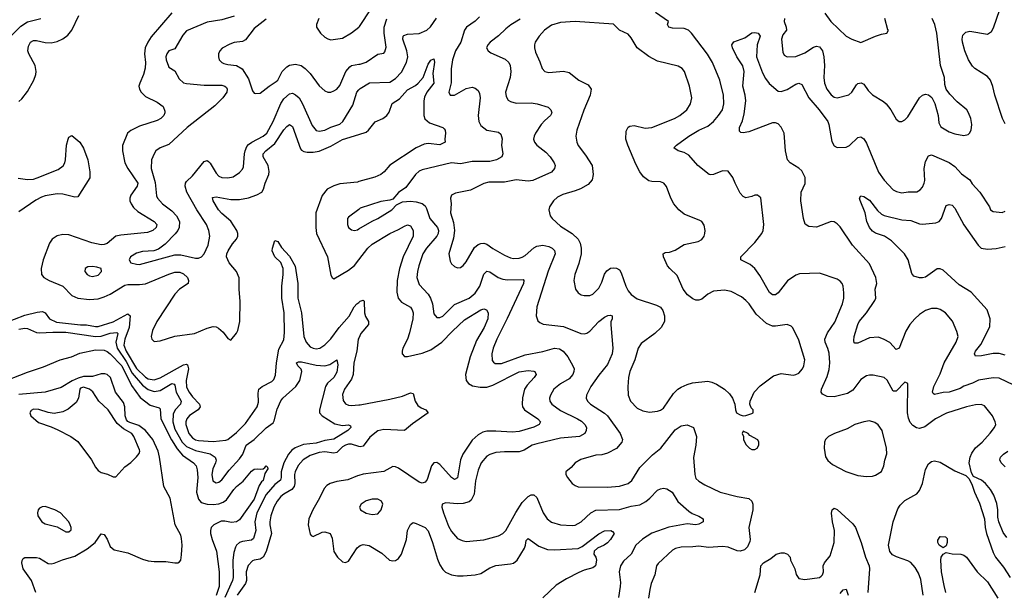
# Model space of a CAD drawing. Header units: inches. Extents: x 1682530 to 1839546, y 640742 to 791647.
# Tile 429 of 656: x 1707696 to 1714385, y 771210 to 775102. Entities that reach past the tile are written whole.
import ezdxf

# ---------------------------------------------------------------- set-up
doc = ezdxf.new("R2010")
doc.units = ezdxf.units.IN
doc.header["$MEASUREMENT"] = 0
doc.layers.add('B7707', color=7, linetype='Continuous')
doc.layers.add('B7717', color=7, linetype='Continuous')

msp = doc.modelspace()

# ---------------------------------------------------------------- linework, layer by layer
at = {"layer": 'B7707', "color": 5}
for points, elevation in [([(1708730, 775147.4), (1708590, 774986), (1708565.9, 774950), (1708548.9, 774910), (1708543.6, 774870), (1708550.1, 774810), (1708548.4, 774771.6), (1708538.2, 774730), (1708511.3, 774670), (1708506.5, 774650), (1708510.2, 774630), (1708520.8, 774610), (1708550, 774579.7), (1708630, 774541.6), (1708670, 774512.8), (1708681.3, 774481.3), (1708682.3, 774470), (1708675.5, 774450), (1708654.7, 774430), (1708630, 774417.5), (1708510, 774379.4), (1708450, 774349.7), (1708427.7, 774330), (1708394, 774246), (1708393.4, 774210), (1708411, 774130), (1708431.8, 774090), (1708498.9, 773990), (1708495, 773970), (1708450.1, 773910), (1708444, 773890), (1708445.4, 773870), (1708453.4, 773850), (1708470, 773826.4), (1708499.1, 773799.1), (1708610.3, 773730), (1708628.1, 773710), (1708623.5, 773690), (1708600.8, 773670), (1708563.3, 773656.7), (1708382.5, 773637.5), (1708350.1, 773629.9), (1708290, 773582), (1708270, 773573.6), (1708250, 773571.6), (1708186.4, 773586.4), (1708030, 773639.1), (1707990, 773641.1), (1707950, 773632.7), (1707916, 773610), (1707897.9, 773582.1), (1707855.4, 773470), (1707841.8, 773410), (1707844.2, 773370), (1707860.4, 773350), (1707896.4, 773330), (1707990, 773290.1), (1708050, 773227.1), (1708090, 773209.5), (1708170, 773199.8), (1708230, 773204.8), (1708270, 773217.8), (1708310, 773236.6), (1708410, 773296.8), (1708430, 773301.7), (1708510, 773301.4), (1708550, 773307), (1708710, 773373), (1708750, 773385.2), (1708785, 773385), (1708810, 773375.1), (1708835, 773350), (1708843.8, 773330), (1708840.2, 773310), (1708782.2, 773270), (1708750, 773236), (1708628.7, 773050), (1708598.9, 772990), (1708589.2, 772950), (1708592.7, 772930), (1708610, 772915.8), (1708650, 772920.2), (1708750, 772951.6), (1708884.5, 772970), (1708970, 773006.1), (1709010, 773016.3), (1709030, 773013.8), (1709045.8, 773005.8), (1709077.7, 772977.7), (1709110, 772936.3), (1709130, 772924), (1709170, 772970.7), (1709178.9, 772990), (1709190.8, 773050), (1709194, 773190), (1709187.3, 773267.3), (1709186.7, 773346.7), (1709168.8, 773390), (1709120.3, 773450), (1709101.4, 773490), (1709102.8, 773510), (1709111.8, 773530), (1709141.6, 773578.4), (1709170, 773610.6), (1709178, 773630), (1709178.2, 773650), (1709170.8, 773670), (1709130, 773731.9), (1709070, 773784.5), (1709047.6, 773810), (1709010.8, 773870), (1709006.1, 773893.9), (1709030, 773897.6), (1709130, 773879.5), (1709190, 773879.6), (1709250, 773891.9), (1709307.9, 773912.1), (1709340.3, 773930), (1709353.2, 773950), (1709363.2, 773990), (1709388.5, 774050), (1709391.1, 774070), (1709384.3, 774110), (1709349.3, 774170), (1709350.6, 774190), (1709367.2, 774210), (1709430, 774259.4), (1709490, 774352.3), (1709510, 774375.3), (1709530, 774388.7), (1709550, 774377.1), (1709604.1, 774224.1), (1709610, 774215.5), (1709626.3, 774206.3), (1709650, 774202.6), (1709690, 774201), (1709730, 774208.4), (1709810, 774241.6), (1709890, 774287.4), (1710000, 774321.6)], 720), ([(1707339, 775119), (1707370, 775072), (1707390, 775050.4), (1707430, 775030.8), (1707496.7, 774956.7), (1707530, 774879.1), (1707550, 774870.6), (1707570, 774873.4), (1707590, 774891.3), (1707600.5, 774939.5), (1707615.6, 774970), (1707702.9, 775057.1), (1707750, 775087.5), (1707839.3, 775110)], 740), ([(1707690, 774545.5), (1707710, 774563.6), (1707750, 774614.3), (1707791.3, 774690), (1707805.7, 774730), (1707807.8, 774750), (1707800.2, 774790), (1707757.1, 774870), (1707751.5, 774890), (1707757, 774923), (1707770, 774949.1), (1707790, 774960.1), (1707810, 774961.5), (1707870, 774947.1), (1707910, 774944.8), (1707950, 774953.2), (1707990, 774971), (1708023, 774997), (1708049.8, 775030), (1708096.8, 775130)], 720), ([(1709153.4, 775126.6), (1709070, 775101.6), (1708970, 775085.2), (1708830, 775026.6), (1708804.2, 774995.8), (1708750, 774903.7), (1708710, 774889.3), (1708695.5, 774870), (1708689.1, 774850), (1708690.4, 774830), (1708705.9, 774785.9), (1708710, 774778.8), (1708750, 774753.4), (1708780.1, 774700.1), (1708810, 774673.7), (1708830, 774667.9), (1708950, 774656.6), (1709070, 774657.5), (1709090.7, 774650.7), (1709100, 774640), (1709105.8, 774630), (1709102.9, 774610), (1709077.1, 774570), (1709022.9, 774517.1), (1708834, 774370), (1708710, 774253), (1708650, 774231.1), (1708621.1, 774210), (1708609.3, 774190.7), (1708592.6, 774150), (1708590.2, 774090), (1708616, 773996), (1708625.4, 773905.4), (1708631.6, 773890), (1708665.7, 773850), (1708730, 773802.2), (1708761.5, 773770), (1708780.9, 773730), (1708779.4, 773690), (1708770.7, 773669.3), (1708752.8, 773647.2), (1708683.5, 773576.5), (1708638.4, 773541.6), (1708608.1, 773531.9), (1708530, 773526.6), (1708490, 773514.7), (1708448, 773490), (1708438.8, 773470), (1708451.3, 773450), (1708490, 773439.5), (1708510, 773438.9), (1708750, 773503), (1708790, 773503.2), (1708890, 773481.3), (1708910, 773480.3), (1708930.8, 773489.2), (1708950, 773510.4), (1708977.2, 773570), (1708987.4, 773630), (1708981.5, 773670), (1708966.2, 773710), (1708900.3, 773810), (1708830.7, 773930), (1708819.8, 773970), (1708821.5, 773990), (1708830, 774003.1), (1708870, 774039.7), (1708950, 774138.9), (1708970, 774144.9), (1708978.4, 774138.4), (1708990, 774126.7), (1709030, 774058.3), (1709050, 774037.8), (1709070, 774029), (1709110, 774026.7), (1709146.3, 774033.7), (1709190, 774062.6), (1709210, 774086.4), (1709217, 774103), (1709223.4, 774190), (1709226.8, 774210), (1709240, 774240), (1709250, 774253.8), (1709272.3, 774270), (1709350, 774311), (1709374.5, 774330), (1709418.3, 774410), (1709470, 774533.2), (1709490, 774564.1), (1709530, 774598.5), (1709550, 774601.5), (1709570, 774591.8), (1709594.1, 774570), (1709617, 774530), (1709683, 774383), (1709710, 774348.1), (1709730, 774343.2), (1709769.4, 774350), (1709810, 774372.2), (1709870, 774392.3), (1709891.3, 774410), (1709959.2, 774520.8), (1709986.8, 774610), (1710000, 774624.4)], 740), ([(1709370, 775106.4), (1709290, 775041.4), (1709230, 774965.7), (1709210, 774954), (1709153.5, 774946.5), (1709123.4, 774936.6), (1709072.4, 774907.6), (1709054.9, 774890), (1709046, 774870), (1709046, 774850), (1709052.2, 774830), (1709070.2, 774810.2), (1709083.8, 774803.8), (1709110, 774796.5), (1709170, 774790.3), (1709207, 774767), (1709250, 774699.1), (1709278.8, 774618.8), (1709290, 774602.8), (1709299.8, 774599.8), (1709330, 774601.6), (1709389.8, 774650.2), (1709438.9, 774681.1), (1709449.1, 774690.9), (1709478.9, 774750), (1709510, 774780.6), (1709530, 774791.7), (1709570, 774799.4), (1709608.2, 774790), (1709634.6, 774770), (1709670, 774735.3), (1709730, 774653.1), (1709770, 774619.5), (1709790, 774610.3), (1709810, 774610.4), (1709830, 774617.6), (1709850, 774630.4), (1709870, 774654.4), (1709912.5, 774750), (1709938.6, 774781.4), (1709950.4, 774789.6), (1710000, 774798.5)], 760), ([(1709728.5, 775110), (1709713, 775070), (1709713.4, 775050), (1709740.5, 775010), (1709770, 774983), (1709790, 774972.7), (1709810, 774966), (1709890, 774977.4), (1709950, 775011.7), (1710000, 775050.5)], 780), ([(1707685.7, 774025.7), (1707750, 774015.7), (1707790, 774018.7), (1707813.9, 774026.1), (1707956.9, 774083.1), (1707991.5, 774108.5), (1708003.5, 774130), (1708007.6, 774150), (1708014.3, 774250), (1708024.4, 774290), (1708030, 774304), (1708050, 774314.4), (1708103.6, 774270), (1708130, 774228), (1708158.4, 774150), (1708172.9, 774067.1), (1708172.5, 774027.5), (1708090, 773897.7), (1708070, 773895.7), (1707990, 773915.7), (1707950, 773917.7), (1707870, 773904.9), (1707843.9, 773896.1), (1707805.5, 773874.5), (1707690, 773795)], 680), ([(1710000, 774001.3), (1709990, 773998.5), (1709870, 773985.7), (1709830, 773973.3), (1709785.7, 773950), (1709752, 773908), (1709707.2, 773790), (1709707, 773690), (1709712.9, 773650), (1709787.1, 773490), (1709810, 773366), (1709818, 773350), (1709830, 773340.4), (1709930, 773400.7), (1709970, 773431.8), (1710000, 773470.6)], 720), ([(1710000, 773812.8), (1709930, 773759.3), (1709923.8, 773750), (1709923, 773710), (1709930.8, 773690), (1709950, 773674), (1709970, 773668.4), (1709990, 773674.4), (1710000, 773680.2)], 740), ([(1707590, 773040.1), (1707730, 773093.4), (1707815.1, 773115.1), (1707850, 773119.2), (1707870, 773110.2), (1707899, 773070), (1707947.2, 773047.2), (1708110, 773027.9), (1708150, 773029.3), (1708210, 773016.1), (1708230, 773016), (1708330.5, 773049.5), (1708430, 773103.2), (1708445.6, 773090), (1708439.8, 773010), (1708409.7, 772929.7), (1708403.5, 772890), (1708418.6, 772850), (1708490, 772730.5), (1708550, 772672), (1708570, 772661.6), (1708610, 772654.7), (1708650, 772667.2), (1708810, 772755.6), (1708830, 772759.8), (1708835.9, 772755.9), (1708842.3, 772730), (1708827.9, 772650), (1708830, 772604.6), (1708846.3, 772570), (1708870, 772537.9), (1708917.3, 772490), (1708922, 772470), (1708908.3, 772450), (1708850, 772412.1), (1708830.7, 772389.3), (1708825, 772370), (1708825.4, 772350), (1708846.1, 772290), (1708870, 772260.4), (1708890, 772247.6), (1708910, 772241.5), (1709010, 772234.8), (1709095.7, 772244.3), (1709110.5, 772249.5), (1709170, 772297.5), (1709230, 772358.5), (1709308.5, 772471.5), (1709317.4, 772502.6), (1709316.2, 772563.8), (1709321.5, 772590), (1709343.1, 772610), (1709410, 772642.2), (1709422.3, 772657.7), (1709434, 772686), (1709439.9, 772770), (1709456.2, 772863.8), (1709490, 772926.7), (1709496.2, 772976.2), (1709493.3, 773110), (1709477.9, 773210), (1709476.8, 773290), (1709485.8, 773370), (1709484.9, 773410), (1709470.9, 773450.9), (1709429.1, 773490), (1709411, 773530), (1709412.6, 773550), (1709430, 773600.7), (1709450, 773594.9), (1709474.1, 773554.1), (1709530, 773495.5), (1709567.4, 773427.4), (1709584.7, 773310), (1709586.4, 773210), (1709610.6, 773110), (1709625.4, 772950), (1709642.7, 772910), (1709670, 772878.9), (1709690, 772868.7), (1709710, 772865.1), (1709734.7, 772870), (1709770, 772891.8), (1709810, 772934), (1709865.8, 773010), (1709933.9, 773086.1), (1709969.4, 773150), (1709987, 773170), (1710000, 773180.8)], 680), ([(1707690, 772998.9), (1707730, 773004.8), (1707750, 773002.5), (1707810, 772976), (1707830, 772973), (1707921.5, 772978.5), (1708010, 772977.5), (1708210, 772948.2), (1708250, 772950.4), (1708310.5, 772970.5), (1708355.8, 772975.8), (1708363.8, 772970), (1708348.9, 772910), (1708358.2, 772870), (1708418.9, 772778.9), (1708460.6, 772700.6), (1708530, 772618.3), (1708570, 772589.2), (1708610, 772575.5), (1708650, 772582.1), (1708730, 772630.1), (1708745.6, 772625.6), (1708750, 772619.3), (1708759.7, 772570), (1708793.3, 772510), (1708788.3, 772490), (1708751.8, 772450), (1708739.5, 772420.5), (1708736.6, 772370), (1708750, 772318.3), (1708800.1, 772230), (1708830, 772200.4), (1708890, 772173.6), (1708990.8, 772150.8), (1709025, 772130), (1709030.7, 772109.3), (1709026.8, 772090), (1709008.8, 772050), (1709001.4, 772010), (1709008.6, 771968.6), (1709030, 771954.9), (1709050, 771959), (1709070, 771975.6), (1709119.8, 772040.2), (1709190, 772117.7), (1709213.1, 772150), (1709234.9, 772210), (1709290, 772248.1), (1709370, 772328.8), (1709417.7, 772362.3), (1709424.9, 772375.1), (1709445.9, 772454.1), (1709469.1, 772510.9), (1709484.2, 772530), (1709571.2, 772608.8), (1709600.2, 772650), (1709611.8, 772711.8), (1709607.6, 772727.6), (1709586.6, 772750), (1709577.2, 772770), (1709590, 772777.1), (1709610, 772776.5), (1709710, 772753.3), (1709770, 772749.4), (1709802.4, 772757.6), (1709850, 772790.7), (1709856.3, 772756.3), (1709850, 772706), (1709830.8, 772670), (1709788, 772632), (1709773.3, 772610), (1709733.2, 772450), (1709732.9, 772430), (1709750.3, 772410), (1709836.1, 772356.1), (1709890, 772344.8), (1709930, 772348.2), (1709942.8, 772342.8), (1709944.9, 772330), (1709926.3, 772310), (1709830, 772252), (1709770, 772242.1), (1709710, 772223.7), (1709624.6, 772215.4), (1709567.9, 772192.1), (1709544.6, 772175.4), (1709522.1, 772150), (1709489.8, 772090.2), (1709472.6, 772030), (1709471.9, 771990), (1709467.2, 771972.8), (1709430, 771942.5), (1709370, 771874.1), (1709306.8, 771750), (1709292.6, 771690), (1709299.8, 771630), (1709283.4, 771576.6), (1709270, 771563.9), (1709210, 771556.8), (1709190.1, 771549.9), (1709169.1, 771530.9), (1709162.1, 771517.9), (1709150, 771480.9), (1709143.3, 771430), (1709145.9, 771310), (1709142, 771290), (1709090, 771174.2)], 660), ([(1710000, 772938.4), (1709996.4, 772930), (1709986, 772850), (1709966.9, 772770), (1709962, 772690), (1709950, 772659.7), (1709901.6, 772590), (1709890, 772554), (1709893.2, 772513.2), (1709910, 772490.3), (1709930, 772481.8), (1709950, 772479.8), (1710000, 772483.7)], 680), ([(1707550, 772629.4), (1707750, 772707.6), (1707858.3, 772741.7), (1707970, 772790.4), (1708048.7, 772810), (1708104.8, 772835.2), (1708210, 772858.3), (1708270, 772856.1), (1708290, 772847.8), (1708310, 772830.2), (1708390, 772748.5), (1708456.6, 772616.6), (1708514.9, 772534.9), (1708581.6, 772481.6), (1708643.7, 772463.7), (1708650, 772458.4), (1708654.3, 772390), (1708726.5, 772246.5), (1708766.1, 772186.1), (1708802.8, 772142.8), (1708877.3, 772090), (1708894.5, 772070), (1708902.1, 772042.1), (1708907, 771990), (1708897.7, 771890), (1708910, 771843.2), (1708930, 771819.8), (1708969.1, 771809.1), (1709010, 771807.6), (1709050, 771812.7), (1709077.7, 771822.3), (1709100.7, 771839.3), (1709150, 771909.1), (1709169.8, 771930), (1709215.2, 771964.8), (1709270, 772034.4), (1709290, 772048), (1709310.4, 772050.4), (1709333.6, 772046.4), (1709349.4, 772050.6), (1709362, 772058), (1709370, 772071), (1709379.8, 772059.8), (1709381, 772050), (1709362, 772018), (1709350.2, 771970), (1709337.8, 771962.2), (1709322.6, 771937.4), (1709290, 771842.7), (1709190, 771702.4), (1709170, 771688.7), (1709136.1, 771683.9), (1709090, 771694.4), (1709065.5, 771694.5), (1709014.9, 771670), (1708996, 771650), (1708991.3, 771630), (1708993, 771610), (1709002.7, 771570), (1709032.3, 771490), (1709052.1, 771350), (1709051.4, 771250), (1709030, 771189.8)], 640), ([(1707806.7, 771210), (1707775.6, 771290), (1707720.5, 771370), (1707710.9, 771410), (1707712.5, 771427.5), (1707719.7, 771440.3), (1707732, 771448), (1707810, 771446.6), (1707830, 771442.2), (1707890, 771405.5), (1707910, 771403.5), (1707930, 771408.1), (1707988, 771432), (1708070, 771455.7), (1708153.9, 771506.1), (1708209.8, 771550), (1708250, 771608.4), (1708270, 771604.4), (1708290, 771570.5), (1708310, 771521.3), (1708338.5, 771498.5), (1708430, 771478), (1708530, 771435.6), (1708570, 771425.2), (1708610, 771419.7), (1708690, 771420.3), (1708750, 771410.3), (1708770, 771410.3), (1708782.6, 771417.4), (1708790.6, 771429.4), (1708795.3, 771464.7), (1708799.7, 771530), (1708795.8, 771575.8), (1708790, 771599.7), (1708753.2, 771670), (1708717.3, 771850), (1708675.1, 771930), (1708646.4, 772130), (1708635.8, 772170), (1708600.6, 772250), (1708550.7, 772310), (1708504.4, 772344.4), (1708443.7, 772363.7), (1708430.2, 772370.2), (1708422, 772382), (1708411.7, 772410), (1708410.9, 772470), (1708401.1, 772501.1), (1708346.8, 772570), (1708312.9, 772670), (1708290.8, 772690), (1708274.7, 772694.7), (1708250, 772695.1), (1708190, 772677.7), (1708130, 772676), (1708093.7, 772666.3), (1708051.7, 772648.3), (1707977.2, 772602.8), (1707870.1, 772569.9), (1707690, 772555.7)], 640), ([(1710000, 772201.5), (1709950, 772217.1), (1709930, 772217.4), (1709910, 772211.4), (1709890, 772198.7), (1709850, 772159.9), (1709830, 772156.7), (1709770, 772165.1), (1709730, 772159.5), (1709670, 772140.2), (1709621.7, 772110), (1709588.6, 772071.4), (1709568.5, 772030), (1709562.9, 772010), (1709565.7, 771950), (1709560.5, 771930), (1709544.3, 771910), (1709490, 771878.5), (1709470, 771861.5), (1709445.8, 771830), (1709423.4, 771790), (1709402, 771730), (1709395.1, 771690), (1709395.1, 771670), (1709407.9, 771610), (1709370, 771487.6), (1709350, 771449.3), (1709330, 771435.6), (1709290, 771429.9), (1709276.7, 771423.3), (1709248.1, 771391.9), (1709235.7, 771350), (1709236.5, 771290), (1709231, 771270), (1709172.9, 771190)], 680), ([(1710000, 772004.4), (1709990, 772001.8), (1709925.8, 771974.2), (1709850, 771963), (1709805.3, 771950), (1709783.2, 771936.8), (1709764.2, 771915.8), (1709733.6, 771850), (1709686.6, 771770), (1709659.7, 771710), (1709656.2, 771670), (1709670, 771606), (1709675.8, 771595.8), (1709690, 771588.7), (1709750, 771618.4), (1709770, 771622), (1709804.9, 771610), (1709818.2, 771578.2), (1709830, 771486.7), (1709854.9, 771450), (1709890, 771417.4), (1709910, 771413.4), (1709930, 771423.1), (1709987.9, 771512.1), (1710000, 771521.5)], 720)]:
    msp.add_lwpolyline(points, dxfattribs=dict(at, elevation=elevation))
for points, elevation in [([(1708190, 773425.6), (1708158.4, 773421.6), (1708140.7, 773410), (1708139.1, 773390), (1708154, 773370), (1708170, 773360.4), (1708190, 773356.4), (1708230, 773366.7), (1708252.3, 773390), (1708249, 773410), (1708221, 773421)], 740), ([(1708130, 772604.8), (1708110, 772597.6), (1708104.8, 772590), (1708095.5, 772530), (1708080.1, 772499.9), (1708025.8, 772454.2), (1707990, 772436.7), (1707930, 772425.3), (1707890, 772432.2), (1707826.1, 772453.9), (1707790, 772454), (1707774.6, 772445.4), (1707765.5, 772430), (1707770.7, 772410), (1707823.7, 772363.7), (1707910, 772334.4), (1707954.4, 772314.4), (1708042.8, 772270), (1708090, 772236.3), (1708184.9, 772110), (1708210, 772061), (1708230, 772037.3), (1708250, 772025.5), (1708292.5, 772012.5), (1708330, 771994.8), (1708350, 771994.8), (1708410, 772064), (1708450, 772093), (1708490, 772130.5), (1708507, 772153), (1708512.3, 772170), (1708510, 772179), (1708471.5, 772270), (1708458.5, 772290), (1708401.1, 772321.1), (1708357.3, 772357.3), (1708297.2, 772450), (1708233.7, 772510), (1708193.3, 772573.3), (1708169.6, 772590)], 660), ([(1707870, 771793.6), (1707848.1, 771791.9), (1707830, 771782), (1707821, 771770), (1707816, 771750), (1707818.8, 771730), (1707846.8, 771690), (1707870, 771676.3), (1707950, 771656.3), (1708010, 771622), (1708030, 771620.7), (1708045.2, 771634.8), (1708046, 771650), (1708039.5, 771670), (1708029.2, 771690), (1707972.7, 771750), (1707934, 771770)], 660)]:
    msp.add_lwpolyline(points, close=True, dxfattribs=dict(at, elevation=elevation))
at = {"layer": 'B7717', "color": 5}
for points, elevation in [([(1710000, 775050.5), (1710005.4, 775054.6), (1710083.8, 775176.2)], 780), ([(1714402.3, 771582.3), (1714377.1, 771617.1), (1714348.5, 771688.5), (1714340.7, 771720.7), (1714341.1, 771770), (1714334.3, 771814.3), (1714313, 771870), (1714291.5, 771910), (1714257, 771950), (1714230, 771973.6), (1714176.5, 771996.5), (1714161.5, 772021.5), (1714146.3, 772090), (1714152.8, 772130), (1714163.5, 772156.5), (1714188.5, 772191.5), (1714234.7, 772230), (1714290, 772292.4), (1714318.9, 772330), (1714327.8, 772350), (1714324.2, 772370), (1714304.2, 772410), (1714250, 772478.7), (1714227.2, 772487.2), (1714190, 772485), (1714128.8, 772471.2), (1713993.1, 772426.9), (1713917.6, 772390), (1713846.1, 772333.9), (1713810, 772324.7), (1713788.6, 772328.6), (1713763.2, 772343.2), (1713745.4, 772365.4), (1713733.5, 772393.5), (1713727.9, 772430), (1713729.1, 772629.1), (1713717, 772637), (1713710, 772638), (1713650, 772577.4), (1713630, 772576.9), (1713590, 772651.1), (1713570, 772669.7), (1713493.4, 772686.6), (1713470, 772685.7), (1713450, 772681.1), (1713410, 772655.8), (1713355.3, 772584.7), (1713318.8, 772561.2), (1713230, 772539.2), (1713182, 772542), (1713150, 772556), (1713140.7, 772570), (1713142.7, 772590), (1713182.7, 772677.3), (1713194.5, 772725.5), (1713199, 772770), (1713195.6, 772835.6), (1713186.9, 772866.9), (1713167.3, 772910), (1713166.1, 772930), (1713185.1, 772974.9), (1713234.4, 773045.6), (1713286.2, 773170), (1713295.1, 773210), (1713294.6, 773245.4), (1713290.9, 773290), (1713282.6, 773310), (1713270, 773326), (1713250, 773339.1), (1713130, 773379.1), (1712994.9, 773374.9), (1712970, 773366.2), (1712912.1, 773327.9), (1712850, 773245.7), (1712830, 773232.2), (1712810, 773231.1), (1712790, 773247.1), (1712723.5, 773363.5), (1712689.9, 773409.9), (1712658.8, 773438.8), (1712594.5, 773470), (1712596.2, 773490), (1712690, 773586.7), (1712738.2, 773650), (1712747.6, 773670), (1712752.3, 773710), (1712732.1, 773892.1), (1712709, 773909), (1712690, 773909.2), (1712670, 773899.5), (1712630, 773892), (1712610, 773899.3), (1712590, 773924), (1712556.2, 773990), (1712541.6, 774030), (1712510, 774071.8), (1712470, 774075.1), (1712410, 774049.7), (1712390, 774046.6), (1712381.2, 774050), (1712303, 774110), (1712241.6, 774181.6), (1712210, 774198.8), (1712169, 774210), (1712140.9, 774230), (1712158.4, 774250), (1712241, 774310), (1712310, 774351.7), (1712370, 774379), (1712410, 774411.1), (1712444.6, 774450), (1712469.8, 774490), (1712479.1, 774530), (1712478.6, 774590), (1712451.9, 774691.9), (1712402.2, 774810), (1712367.9, 774867.9), (1712260.9, 775010), (1712238.7, 775030), (1712210, 775041.4), (1712130, 775044), (1712105.2, 775050), (1712096, 775070), (1712103.7, 775090), (1712014.5, 775150)], 760), ([(1713166.2, 775146.2), (1713206, 775090), (1713310, 774990.5), (1713348.7, 774968.7), (1713410, 774947.7), (1713510.9, 774990.9), (1713550, 775004), (1713586, 775010), (1713598, 775030), (1713593.6, 775033.6), (1713573.3, 775110)], 780), ([(1714390, 774395.1), (1714372.5, 774430), (1714320.9, 774590), (1714308.2, 774648.2), (1714290.7, 774690.7), (1714270, 774716.3), (1714185.1, 774770), (1714170, 774785.1), (1714141.5, 774830), (1714117.4, 774890), (1714102, 774950), (1714099.7, 774970), (1714104.1, 774995.9), (1714124, 775016), (1714150, 775023.7), (1714270, 775003.2), (1714297.9, 775022.1), (1714312.6, 775047.4), (1714355.2, 775170)], 740), ([(1710819.2, 775120.8), (1710790, 775092.8), (1710730.9, 775050), (1710717.4, 775030), (1710693.4, 774950), (1710656.8, 774890), (1710636.1, 774830), (1710627.2, 774767.2), (1710626.6, 774673.4), (1710610.4, 774610), (1710620.7, 774590), (1710650, 774588.3), (1710730, 774634.2), (1710770, 774643.6), (1710790, 774637), (1710810, 774620.4), (1710820.2, 774600.2), (1710823.8, 774570), (1710810.2, 774450.2), (1710815.5, 774410), (1710830, 774382.6), (1710870, 774351.5), (1710950, 774337.6), (1710964.9, 774324.9), (1710973.2, 774293.2), (1710970.2, 774250), (1710977.6, 774190), (1710970.6, 774170), (1710934.8, 774150), (1710890, 774138.4), (1710770, 774138), (1710690, 774123.2), (1710630, 774129.9), (1710430, 774081.5), (1710410, 774073.1), (1710384.9, 774050), (1710319.4, 773960.6), (1710270, 773927.6), (1710230, 773882.7), (1710210, 773874.7), (1710150, 773866), (1710010, 773820.5), (1710000, 773812.8)], 740), ([(1710000, 774624.4), (1710010, 774635.3), (1710073.3, 774673.3), (1710210, 774678.4), (1710250, 774702), (1710290, 774744.4), (1710324.4, 774810), (1710333.5, 774850), (1710326, 774890), (1710298.7, 774970), (1710300.4, 774990), (1710304.8, 774995.2), (1710330, 775003.7), (1710410, 775007.5), (1710461.4, 775030), (1710486.8, 775053.2), (1710527.1, 775112.9)], 740), ([(1710000, 774798.5), (1710010, 774800.3), (1710050, 774814.3), (1710130, 774866.5), (1710170, 774875.5), (1710176.6, 774883.4), (1710185.3, 774914.7), (1710171.2, 775011.2), (1710172.8, 775050), (1710191.3, 775108.7)], 760), ([(1711095.4, 775104.6), (1711033.1, 775066.9), (1710999.3, 775040.7), (1710950, 774991.8), (1710893, 774950), (1710875.5, 774930), (1710868.2, 774910), (1710879.1, 774890), (1710897.5, 774877.5), (1710994.4, 774834.4), (1711019.1, 774810), (1711029.2, 774790), (1711033.7, 774750), (1711029.3, 774710), (1710996.9, 774610), (1711000.2, 774580.2), (1711015.5, 774555.5), (1711030, 774544.9), (1711070, 774535.2), (1711170, 774537.7), (1711211, 774531), (1711286.7, 774506.7), (1711304.9, 774490), (1711310.3, 774470), (1711301.3, 774450), (1711262.9, 774417.1), (1711239.1, 774390), (1711199.6, 774330), (1711190.3, 774310), (1711187.6, 774290), (1711193.1, 774270), (1711208.8, 774250), (1711270, 774202), (1711299.6, 774170), (1711326.3, 774130), (1711332.8, 774110), (1711330.3, 774090), (1711310, 774066), (1711183, 774010), (1711150, 774004.3), (1711070, 774013.3), (1710990, 773998), (1710882.9, 773997.1), (1710850, 773988.6), (1710757.6, 773942.4), (1710656.7, 773923.3), (1710630.3, 773909.7), (1710622.8, 773890), (1710628.2, 773850), (1710623.2, 773790), (1710644.1, 773724.1), (1710650.8, 773670), (1710643.3, 773616.7), (1710611.7, 773511.7), (1710621.4, 773461.4), (1710630, 773442.8), (1710650, 773424), (1710670, 773416.3), (1710690, 773418), (1710710, 773430.4), (1710730, 773457.1), (1710786.4, 773553.6), (1710810, 773573.8), (1710830, 773581.7), (1710850, 773582.5), (1710870, 773576.8), (1710910, 773547.6), (1710990, 773500.7), (1711030, 773483.2), (1711050, 773479.7), (1711090, 773481.7), (1711110, 773487.4), (1711130, 773499), (1711190, 773551), (1711210, 773561.8), (1711250, 773570.2), (1711290, 773561.3), (1711312.4, 773550), (1711330, 773534), (1711334.9, 773510), (1711287.2, 773392.8), (1711209.2, 773150), (1711204.6, 773090), (1711216.2, 773056.2), (1711230, 773043.8), (1711252.8, 773032.8), (1711390, 773017.5), (1711507.3, 772970), (1711530, 772966.9), (1711550, 772972.6), (1711570, 772985.5), (1711630, 773050.2), (1711670, 773080.4), (1711690.7, 773090.7), (1711710, 773094), (1711722, 773090), (1711720.7, 773070), (1711711.7, 773048.3), (1711711.3, 773028.7), (1711725.2, 772870), (1711721.8, 772830), (1711690, 772759.7), (1711630, 772687.1), (1711576.5, 772610), (1711545.8, 772550), (1711544.4, 772530), (1711554.3, 772510), (1711574.3, 772490), (1711670, 772428.5), (1711690, 772409.2), (1711775.2, 772290), (1711791.3, 772250), (1711787.9, 772230), (1711751.4, 772188.6), (1711690, 772156.8), (1711650, 772145.8), (1711610, 772142.4), (1711507.9, 772112.1), (1711470.7, 772090), (1711441.6, 772058.4), (1711406.8, 772030), (1711407.3, 772010), (1711417.3, 771990), (1711450, 771951), (1711470, 771936), (1711490, 771928.2), (1711690, 771924.9), (1711770, 771931.4), (1711830, 771950.2), (1711855.8, 771970), (1711910, 772058), (1711994.8, 772145.2), (1712050.7, 772189.3), (1712150, 772314.3), (1712190, 772342.7), (1712230, 772347.8), (1712272.7, 772330), (1712294, 772270), (1712289.1, 772210), (1712273.6, 772126.4), (1712282.5, 772010), (1712290, 771984.6), (1712310, 771964.7), (1712350, 771940.3), (1712454, 771890), (1712570, 771861.8), (1712649.1, 771849.1), (1712670.2, 771830.2), (1712676.5, 771810), (1712677.2, 771770), (1712650.2, 771650), (1712658, 771570), (1712655.6, 771555.6), (1712641.6, 771518.4), (1712621.3, 771498.7), (1712590.2, 771489.8), (1712570, 771491.9), (1712510, 771516.2), (1712470, 771522.2), (1712375.9, 771515.9), (1712310, 771525), (1712270, 771518.4), (1712190, 771517.2), (1712151.4, 771508.6), (1712130, 771496.9), (1712033.1, 771406.9), (1712022.6, 771390), (1712010.3, 771330), (1711986.5, 771270), (1711976.5, 771230), (1711969.1, 771170)], 760), ([(1712893, 775110), (1712890.2, 775090), (1712903.6, 775050), (1712904.6, 775030), (1712881.5, 774998.5), (1712872.1, 774970), (1712880.7, 774880.7), (1712890, 774860.5), (1712910, 774850.3), (1712970, 774851.3), (1713030, 774875.9), (1713090, 774915.2), (1713110, 774921.3), (1713130, 774916.9), (1713149.4, 774889.4), (1713158.4, 774850), (1713162.6, 774790), (1713159.8, 774710), (1713164.1, 774670), (1713180.2, 774630), (1713210, 774590.3), (1713230, 774576.1), (1713250, 774571.5), (1713330, 774590.4), (1713350, 774608.4), (1713380.2, 774659.8), (1713390, 774668.9), (1713412.9, 774672.9), (1713430, 774664.2), (1713461, 774621), (1713490, 774590.2), (1713565.1, 774545.1), (1713582.6, 774530), (1713613.7, 774490), (1713650, 774426.8), (1713670, 774410.7), (1713690, 774410.7), (1713710, 774422), (1713730, 774442), (1713810, 774570.8), (1713829.2, 774590), (1713850, 774594.8), (1713870, 774590.8), (1713892.4, 774572.4), (1713912.4, 774532.4), (1713934.9, 774450), (1713941.1, 774401.1), (1713954.4, 774374.4), (1714010, 774339), (1714050, 774326.5), (1714110, 774315.5), (1714138.9, 774321.1), (1714149.5, 774330.5), (1714159.3, 774350), (1714164.5, 774390), (1714156.9, 774430), (1714142.4, 774470), (1714129.6, 774490), (1714064.7, 774544.7), (1714015.4, 774595.4), (1713989.7, 774629.7), (1713981.3, 774661.3), (1713978.9, 774710), (1713952.4, 774790), (1713926.8, 775010), (1713914.3, 775070), (1713895, 775110)], 760), ([(1714450, 772617.2), (1714350, 772664.8), (1714309.1, 772669.1), (1714210, 772652.9), (1714168.4, 772631.6), (1714110, 772611.9), (1714084.5, 772595.5), (1714010, 772571.3), (1713970, 772567.9), (1713910, 772554.7), (1713901.6, 772561.6), (1713897.7, 772570), (1713907, 772610), (1713950, 772695.6), (1713977.4, 772770), (1714058.9, 772910), (1714072.8, 772950), (1714063.7, 772983.7), (1714033.9, 773053.9), (1713986.3, 773110), (1713950, 773133.3), (1713930, 773138.7), (1713890, 773140.3), (1713850, 773125.6), (1713810, 773098.8), (1713776.9, 773070), (1713742.6, 773030), (1713715.8, 772984.2), (1713670, 772869.7), (1713650, 772861.3), (1713607.2, 772907.2), (1713570, 772928.8), (1713530, 772943.8), (1713470, 772940.4), (1713390, 772904.2), (1713370, 772902.7), (1713366.2, 772906.2), (1713362.4, 772922.4), (1713365.4, 772950), (1713390, 773030.4), (1713399.8, 773050), (1713449.4, 773110.6), (1713506.7, 773193.3), (1713511.3, 773210), (1713508.4, 773270), (1713520.2, 773310), (1713512.9, 773350), (1713470, 773441.7), (1713354.8, 773570), (1713270, 773694), (1713250, 773715.6), (1713230, 773727.8), (1713210, 773729.7), (1713110, 773691.8), (1713057, 773697), (1713032.3, 773712.3), (1713020.7, 773750), (1713003.8, 773870), (1713005.1, 773930), (1713031.6, 773988.4), (1713032.1, 774030), (1713010, 774075.3), (1712990, 774092.7), (1712930, 774128.5), (1712912.9, 774150), (1712898.5, 774210), (1712889.8, 774330), (1712870, 774372.6), (1712850, 774393.1), (1712830, 774401.4), (1712810, 774400.3), (1712650, 774339.1), (1712610, 774333.6), (1712596.2, 774336.2), (1712585.4, 774345.4), (1712586.6, 774370), (1712605.8, 774414.2), (1712619, 774461), (1712629.1, 774550), (1712624.9, 774590), (1712609.2, 774650), (1712618.9, 774750), (1712609, 774789), (1712568.5, 774848.5), (1712538.9, 774910), (1712533.6, 774930), (1712548.8, 774951.2), (1712621.8, 774978.2), (1712670, 775012.3), (1712690, 775015.5), (1712712, 775010), (1712726.5, 774990), (1712707.1, 774930), (1712701.3, 774850), (1712741.5, 774741.5), (1712762.5, 774702.5), (1712787.9, 774667.9), (1712850, 774616.9), (1712870, 774614.4), (1712910, 774628.2), (1712970, 774663.6), (1712990, 774670.4), (1713010, 774662), (1713057.1, 774570), (1713127, 774490), (1713186, 774410), (1713193.4, 774390), (1713214, 774274), (1713230, 774243.7), (1713250, 774233.4), (1713310, 774235.8), (1713333.1, 774246.9), (1713390, 774302), (1713410, 774305.5), (1713430, 774293), (1713450, 774263), (1713530, 774064.9), (1713570, 774010.2), (1713630, 773946.5), (1713653.7, 773933.7), (1713690, 773926.2), (1713732.3, 773932.3), (1713790, 773933.1), (1713814.3, 773945.7), (1713830, 773963.8), (1713841.5, 773990), (1713844.5, 774010), (1713840.3, 774090), (1713850, 774137.3), (1713870, 774177.6), (1713890, 774182.8), (1714010, 774131.3), (1714050, 774104.7), (1714094.3, 774054.3), (1714150, 774013.7), (1714166.8, 773986.8), (1714218.7, 773930), (1714283.8, 773830), (1714291, 773810), (1714310, 773799.1), (1714370, 773790.6), (1714390, 773800.7)], 740), ([(1710000, 774321.6), (1710050, 774337.1), (1710065.4, 774350), (1710110, 774407.1), (1710163.6, 774430), (1710191, 774450), (1710206, 774474), (1710226.9, 774533.1), (1710276.8, 774563.2), (1710330, 774624.6), (1710385.6, 774654.4), (1710403.7, 774670), (1710436.8, 774710), (1710470, 774800.7), (1710490, 774826.8), (1710510, 774836), (1710514.3, 774814.3), (1710503.7, 774736.3), (1710508.6, 774670), (1710463, 774610), (1710445.5, 774574.5), (1710440.8, 774550), (1710441.2, 774450), (1710448.5, 774428.5), (1710480.9, 774400.9), (1710570, 774370.3), (1710579.9, 774359.9), (1710586, 774350), (1710588.4, 774330), (1710584.9, 774290), (1710587.7, 774270), (1710550, 774251.2), (1710470, 774261.3), (1710444.8, 774255.2), (1710390, 774231.2), (1710210, 774112.8), (1710171.8, 774068.2), (1710150, 774050.8), (1710108.4, 774031.6), (1710000, 774001.3)], 720), ([(1710000, 773680.2), (1710090, 773732.2), (1710130, 773750.4), (1710223.7, 773810), (1710255.4, 773844.6), (1710296.8, 773863.2), (1710350, 773868.4), (1710390, 773865.2), (1710430, 773852), (1710450, 773836.9), (1710459.7, 773819.7), (1710482.2, 773750), (1710534, 773690), (1710540.7, 773670), (1710539.3, 773650), (1710530, 773629.8), (1710459.8, 773550), (1710434.4, 773510), (1710407.5, 773430), (1710397.7, 773390), (1710395, 773350), (1710410, 773301.7), (1710470, 773236.9), (1710486.6, 773210), (1710500.8, 773170), (1710510, 773102), (1710530, 773077.4), (1710550, 773077.3), (1710570, 773086.9), (1710650, 773165.4), (1710750, 773209.4), (1710790, 773242.3), (1710822.8, 773290), (1710850, 773372.7), (1710870, 773393.1), (1710890, 773387.9), (1710946.5, 773350), (1710977.4, 773337.4), (1711010, 773333.8), (1711115.8, 773335.8), (1711121.6, 773330), (1711119.1, 773310), (1711008.7, 773071.3), (1710937.4, 772930), (1710913.8, 772870), (1710902.6, 772830), (1710906.3, 772786.3), (1710914, 772774), (1710926.4, 772766.4), (1710970, 772765.4), (1711130, 772824.1), (1711250, 772846.8), (1711329.1, 772869.1), (1711364.1, 772864.1), (1711388.5, 772850), (1711420.3, 772810), (1711454.4, 772750), (1711462.3, 772730), (1711459.7, 772710), (1711452.9, 772690), (1711430, 772661.2), (1711370, 772627.1), (1711325, 772590), (1711301.6, 772550), (1711296.5, 772530), (1711298, 772510), (1711310.3, 772490), (1711370, 772445.7), (1711486.3, 772390), (1711512.4, 772372.4), (1711535.8, 772350), (1711546.7, 772330), (1711545.2, 772310), (1711534.6, 772290), (1711499.1, 772270), (1711370, 772257.4), (1711210, 772219.5), (1711178.7, 772210), (1711122.9, 772177.1), (1711090, 772166.1), (1710990, 772165.8), (1710930, 772160.3), (1710890, 772147.8), (1710870, 772136.1), (1710832.1, 772090), (1710810, 772040.7), (1710792.5, 771967.5), (1710782.9, 771877.1), (1710762.8, 771837.2), (1710750, 771826.3), (1710710, 771813.7), (1710670, 771810.7), (1710590, 771818.4), (1710566, 771810), (1710563, 771790), (1710574.9, 771750), (1710610, 771660.7), (1710630, 771623), (1710670, 771577.1), (1710702, 771562), (1710730, 771555.8), (1710850, 771566), (1710950, 771595.2), (1710978, 771610), (1710999.7, 771630), (1711066.6, 771753.4), (1711110, 771820.9), (1711150, 771860.9), (1711170, 771873.4), (1711190, 771873.4), (1711210, 771854.9), (1711252.3, 771750), (1711279, 771710), (1711310, 771688.1), (1711370, 771669.3), (1711450, 771663.9), (1711470, 771667.2), (1711510, 771688.3), (1711576, 771750), (1711610, 771768.4), (1711770, 771773.2), (1711850, 771794.8), (1711910, 771804.8), (1711950, 771827.8), (1711977.6, 771850), (1712030, 771904.1), (1712050, 771914), (1712070, 771917.4), (1712093.5, 771913.5), (1712127.7, 771890), (1712167, 771827), (1712241.6, 771761.6), (1712265.4, 771745.4), (1712310, 771728.2), (1712339.1, 771710), (1712339.1, 771690), (1712310, 771673.6), (1712290, 771669.8), (1712230, 771676), (1712106.2, 771653.8), (1711990, 771612.5), (1711927.5, 771572.5), (1711882.3, 771530), (1711849.1, 771470), (1711798.8, 771421.2), (1711778.2, 771390), (1711768.4, 771350), (1711777.7, 771277.7), (1711776.1, 771250), (1711763.9, 771176.1)], 740), ([(1714390, 772822.3), (1714350, 772834), (1714310, 772833.6), (1714230, 772816.8), (1714190, 772815.1), (1714182, 772830), (1714189.8, 772850), (1714225.2, 772894.8), (1714286.3, 773013.7), (1714289.8, 773070), (1714268.2, 773130), (1714159.7, 773250), (1714079, 773299), (1713970, 773400.4), (1713950, 773409.7), (1713930, 773408.4), (1713850, 773352.2), (1713830, 773347.1), (1713810, 773348), (1713770, 773358.4), (1713756.8, 773376.8), (1713732.2, 773470), (1713706.4, 773510), (1713618.7, 773598.7), (1713571.1, 773630), (1713510, 773651.4), (1713490, 773665.3), (1713470, 773688.7), (1713451.4, 773730), (1713440.5, 773790), (1713406.3, 773873.7), (1713402.4, 773890), (1713410, 773904), (1713430, 773901.3), (1713470, 773875.8), (1713524.2, 773804.2), (1713550, 773779.7), (1713570, 773770.2), (1713690, 773740.7), (1713750, 773736.9), (1713810, 773714.7), (1713830, 773712), (1713919.3, 773720.7), (1713943, 773730), (1713958.7, 773750), (1713990, 773838.4), (1714010, 773847), (1714030, 773841.1), (1714050, 773821.6), (1714110, 773708.7), (1714206.7, 773570), (1714228.5, 773550), (1714270, 773542.2), (1714330, 773547.1), (1714390, 773561.2)], 720), ([(1710000, 773470.6), (1710061.5, 773550), (1710090, 773576.8), (1710210, 773648.8), (1710270, 773675.4), (1710310, 773699.7), (1710330, 773708.2), (1710350, 773701.5), (1710370.1, 773670), (1710369, 773630), (1710302.1, 773490), (1710275.7, 773410), (1710260.9, 773330), (1710259.2, 773250), (1710266.2, 773210), (1710290, 773182.3), (1710350, 773147.5), (1710362.8, 773130), (1710369, 773109), (1710366.4, 773070), (1710345.2, 772974.8), (1710330, 772931.3), (1710299, 772870), (1710293.7, 772850), (1710295.5, 772830), (1710310, 772813.4), (1710330, 772813.7), (1710430, 772835.9), (1710490, 772858.3), (1710562.9, 772910), (1710635.3, 772984.7), (1710718.9, 773061.1), (1710830, 773130.2), (1710850, 773136.5), (1710866.8, 773130), (1710878.7, 773110), (1710877.5, 773070), (1710851.5, 773010), (1710798.4, 772921.6), (1710756.9, 772810), (1710725.8, 772690), (1710729.1, 772650), (1710744.2, 772630), (1710773.4, 772613.4), (1710823.6, 772603.6), (1710870, 772604.4), (1710910, 772619), (1711090, 772707.9), (1711150, 772718.5), (1711190, 772713.1), (1711195.5, 772710), (1711203.8, 772690), (1711192, 772670), (1711142.9, 772617.1), (1711126.2, 772590), (1711112, 772532), (1711108.6, 772488.6), (1711112.1, 772470), (1711125.2, 772450), (1711216, 772390), (1711235.3, 772370), (1711224.9, 772350), (1711190, 772333.6), (1711090, 772303.4), (1711042.1, 772297.9), (1710930, 772306.1), (1710870, 772305.6), (1710841.7, 772298.3), (1710810, 772280.2), (1710770, 772244.8), (1710706, 772150), (1710691.3, 772110), (1710671.2, 771988.8), (1710650, 771976.4), (1710630, 771989.8), (1710550, 772078.5), (1710530, 772092.4), (1710510, 772089.7), (1710492.8, 772070), (1710464, 771976), (1710450, 771959.5), (1710430, 771952.3), (1710410, 771959), (1710270, 772053), (1710250, 772063.2), (1710230, 772065.5), (1710169.6, 772030.4), (1710030, 772012.3), (1710000, 772004.4)], 720), ([(1710000, 773180.8), (1710010, 773189.1), (1710030, 773196.1), (1710037.4, 773190), (1710038.4, 773110), (1710044.4, 773084.4), (1710065.4, 773050), (1710065.6, 773030), (1710013.5, 772970), (1710000, 772938.4)], 680), ([(1710000, 772483.7), (1710010, 772484.5), (1710210, 772522.8), (1710295.9, 772544.1), (1710350, 772565.5), (1710370, 772560.5), (1710383.5, 772510), (1710400.6, 772480.6), (1710423.8, 772463.8), (1710455.3, 772450), (1710472.2, 772430), (1710364.3, 772355.7), (1710310, 772310.8), (1710170, 772316.9), (1710130, 772307.9), (1710074.9, 772265.1), (1710030, 772203.4), (1710010, 772198.4), (1710000, 772201.5)], 680), ([(1714390, 772063.1), (1714364.4, 772090), (1714355.1, 772110), (1714359.7, 772130), (1714379.1, 772150), (1714409.8, 772170)], 740), ([(1713834.2, 771190), (1713817.4, 771297.4), (1713801.4, 771341.4), (1713779.2, 771379.2), (1713750, 771412.6), (1713730, 771425.1), (1713651.8, 771451.8), (1713625.8, 771465.8), (1713607.4, 771487.4), (1713599, 771530), (1713629.9, 771690.1), (1713662.7, 771777.3), (1713678.2, 771801.8), (1713710, 771834.6), (1713790, 771879.6), (1713810, 771901.3), (1713829.8, 771950), (1713850, 772044.9), (1713870, 772084.4), (1713890, 772100.3), (1713910, 772104.2), (1713950, 772094.6), (1714050, 772037), (1714123.4, 772003.4), (1714144, 771984), (1714165.5, 771945.5), (1714183, 771890), (1714217.2, 771817.2), (1714250.4, 771710), (1714255.8, 771650), (1714264.9, 771610), (1714310, 771482), (1714326.3, 771450), (1714380.6, 771380.6), (1714424.6, 771310)], 760), ([(1712690.7, 771210), (1712725.6, 771330), (1712731.3, 771390), (1712748.7, 771411.3), (1712799.5, 771440.5), (1712836, 771470), (1712870, 771479.5), (1712890, 771479.5), (1712913.4, 771470), (1712930.4, 771450), (1712933.4, 771430), (1712963.1, 771370), (1712970.4, 771330.4), (1712990, 771304), (1713030, 771298), (1713130, 771311.8), (1713140.3, 771319.7), (1713150.8, 771330), (1713156.1, 771350), (1713154, 771390), (1713162.6, 771410), (1713201.6, 771458.4), (1713229.9, 771550), (1713231.1, 771631.1), (1713218, 771690), (1713211.4, 771748.6), (1713216, 771770), (1713230, 771782), (1713250, 771772.2), (1713356.3, 771676.3), (1713373.8, 771650), (1713413.6, 771550), (1713441.6, 771450), (1713466.3, 771390), (1713468.9, 771370), (1713458.2, 771210)], 760), ([(1710000, 771521.5), (1710010, 771529.3), (1710030, 771534.4), (1710070, 771527.5), (1710157.4, 771477.4), (1710209.3, 771429.3), (1710230, 771424.2), (1710250, 771427.2), (1710270, 771441.1), (1710291, 771469), (1710323.6, 771570), (1710330.7, 771630), (1710350, 771672.4), (1710370, 771684.2), (1710390, 771679.1), (1710450, 771651.7), (1710470, 771628.9), (1710499.8, 771550), (1710534.9, 771434.9), (1710550, 771397.6), (1710570, 771364.9), (1710588.4, 771348.4), (1710630, 771330.2), (1710670, 771323), (1710710, 771322.3), (1710790, 771329.4), (1710830, 771338.9), (1710890, 771377.7), (1710930, 771393.4), (1711030, 771402.9), (1711051.2, 771408.8), (1711076.8, 771430), (1711124.7, 771510), (1711133, 771530), (1711137.7, 771562.3), (1711150, 771575.8), (1711223.2, 771523.2), (1711282.2, 771502.2), (1711330, 771498.6), (1711490, 771507.2), (1711518.2, 771521.8), (1711630, 771608.5), (1711670, 771628.2), (1711712, 771630), (1711724, 771624), (1711734.8, 771610), (1711710.4, 771570), (1711690, 771546.3), (1711667.3, 771530), (1711620.5, 771510), (1711599.5, 771490), (1711597.6, 771470), (1711610.3, 771450), (1711615.6, 771430), (1711608.2, 771390), (1711590, 771377.4), (1711530, 771361.3), (1711494.5, 771345.5), (1711410, 771302.1), (1711341.8, 771258.2), (1711250, 771171.9)], 720), ([(1713988.5, 771210), (1713975.8, 771255.8), (1713958.2, 771350), (1713954.6, 771430), (1713956.5, 771450), (1713970, 771470.4), (1713990, 771480.7), (1714030, 771472.5), (1714089.1, 771469.1), (1714110, 771463), (1714129.1, 771450), (1714200.2, 771350), (1714270, 771280.8), (1714342.3, 771170)], 740), ([(1713270, 771202), (1713290, 771227.3), (1713310, 771230.7), (1713324.2, 771190)], 740)]:
    msp.add_lwpolyline(points, dxfattribs=dict(at, elevation=elevation))
for points, elevation in [([(1711470, 775088.7), (1711370, 775082), (1711310, 775064.7), (1711262, 775030), (1711225.3, 774990), (1711198.7, 774950), (1711192.4, 774930), (1711192.4, 774910), (1711200.6, 774880.6), (1711230, 774816), (1711244.9, 774770), (1711264, 774750), (1711290, 774742), (1711390, 774753.1), (1711430, 774743.7), (1711495.5, 774690), (1711559.1, 774659.1), (1711577.6, 774630), (1711571.6, 774590), (1711528.1, 774488.1), (1711482, 774350), (1711475.3, 774310), (1711481.3, 774270), (1711490, 774247.3), (1711540.6, 774180.6), (1711584.7, 774110), (1711593, 774050), (1711585.9, 774014.1), (1711558.6, 773981.4), (1711507, 773953), (1711470, 773937.7), (1711385.5, 773914.5), (1711350, 773895.8), (1711321.6, 773870), (1711296.3, 773830), (1711290.6, 773810), (1711299.1, 773770), (1711313.4, 773750), (1711370, 773698.9), (1711450, 773649.1), (1711489.1, 773610), (1711503.1, 773583.1), (1711510.2, 773550), (1711510.2, 773509.8), (1711495.1, 773444.9), (1711467.4, 773370), (1711460.3, 773330), (1711471.7, 773271.7), (1711490, 773245.5), (1711510, 773232.4), (1711530, 773226.4), (1711570, 773227.2), (1711590, 773237), (1711630, 773278.4), (1711650, 773318), (1711668.5, 773371.5), (1711684, 773396), (1711710, 773412.4), (1711730, 773415.8), (1711750, 773412.8), (1711770, 773401.3), (1711782.5, 773382.5), (1711813.5, 773290), (1711830, 773258.9), (1711850, 773234), (1711890, 773204.9), (1712022, 773162), (1712049, 773149), (1712066.4, 773126.4), (1712076.5, 773090), (1712076.9, 773050), (1712053.1, 773010), (1712010, 772968.4), (1711918, 772902), (1711896.9, 772870), (1711875.5, 772790), (1711841.8, 772710), (1711831.4, 772670), (1711827.3, 772607.3), (1711830.3, 772550.3), (1711846.4, 772510), (1711890, 772463), (1711930, 772443.8), (1711975.1, 772435.1), (1712030, 772441.8), (1712050, 772448.2), (1712070, 772462.3), (1712138.8, 772561.2), (1712166.9, 772590), (1712190, 772605.4), (1712230, 772623.8), (1712266.7, 772633.3), (1712370, 772645), (1712399.3, 772639.3), (1712430, 772626), (1712484.4, 772590), (1712519.1, 772559.1), (1712538, 772530), (1712554.8, 772490), (1712558.8, 772450), (1712566.8, 772430), (1712590, 772416.3), (1712610, 772410.8), (1712630, 772411), (1712670, 772424.7), (1712678, 772430), (1712678, 772450), (1712664.7, 772464.7), (1712655.3, 772490), (1712659, 772510), (1712686, 772570), (1712726.3, 772613.7), (1712817.5, 772682.5), (1712870, 772696.5), (1712950, 772685.7), (1712968.7, 772690), (1712990, 772700.4), (1713014.7, 772730), (1713024.2, 772750), (1713029.6, 772790), (1712990, 772924), (1712947.5, 773007.5), (1712938, 773018), (1712909.6, 773029.6), (1712830, 773018.7), (1712810, 773019.8), (1712770, 773038), (1712700.4, 773100.4), (1712651.9, 773171.9), (1712630, 773194.3), (1712599, 773219), (1712530, 773254.3), (1712484.9, 773264.9), (1712410, 773258), (1712370, 773236.4), (1712330, 773202), (1712310, 773195.8), (1712290, 773196.9), (1712270, 773204), (1712232.9, 773232.9), (1712204.2, 773270), (1712163.3, 773363.3), (1712111.8, 773410), (1712098, 773430), (1712069.7, 773490), (1712067, 773510), (1712080.5, 773519.5), (1712110, 773523.1), (1712150, 773536.5), (1712210, 773574.3), (1712304.4, 773595.6), (1712330, 773608.4), (1712345.6, 773630), (1712351, 773649), (1712352.4, 773670), (1712345.1, 773705.1), (1712330, 773729.5), (1712317.6, 773737.6), (1712210, 773781.3), (1712173.6, 773810), (1712139.6, 773850), (1712119.6, 773890), (1712090, 773969), (1712072.7, 773990), (1712050, 773999.7), (1711990, 774001.5), (1711970, 774007.2), (1711933.7, 774033.7), (1711908.2, 774068.2), (1711880.9, 774120.9), (1711826.8, 774250), (1711814.4, 774290), (1711815.5, 774344.5), (1711828.9, 774371.1), (1711841.4, 774378.6), (1711870, 774383.6), (1711945.3, 774365.3), (1711990, 774368.4), (1712145.1, 774430), (1712180.5, 774450), (1712228, 774490), (1712254.3, 774530), (1712262.6, 774570), (1712247.2, 774650), (1712213.3, 774750), (1712197, 774770), (1712170, 774786), (1712030, 774820.4), (1711970.7, 774850.7), (1711891.6, 774911.6), (1711850, 774979.7), (1711830, 775003.1), (1711770, 775031.1), (1711730, 775072.4)], 780), ([(1713470, 772376.9), (1713430, 772369.7), (1713370, 772351.3), (1713317.5, 772322.5), (1713230.5, 772290), (1713190, 772269.7), (1713170.3, 772250), (1713163.2, 772230), (1713160.8, 772190), (1713170, 772131), (1713185.7, 772105.7), (1713218.2, 772078.2), (1713309.5, 772030.5), (1713390, 772004.9), (1713450, 771997.1), (1713490, 772000.7), (1713510, 772007.3), (1713550, 772031), (1713567, 772070), (1713572.5, 772107.5), (1713588, 772152), (1713584.2, 772190), (1713554.8, 772310), (1713528.6, 772348.6), (1713504.6, 772364.6)], 780), ([(1712610, 772306), (1712604.7, 772290), (1712614, 772270), (1712614, 772250), (1712630, 772214), (1712654, 772190), (1712670, 772182), (1712690, 772182), (1712706, 772190), (1712718, 772210), (1712718, 772230), (1712710, 772246), (1712656.4, 772276.4), (1712646, 772290)], 780), ([(1710090, 771844.5), (1710050, 771831.8), (1710016, 771810), (1710004.7, 771790), (1710011.3, 771770), (1710050, 771747.7), (1710090, 771739.1), (1710130, 771744), (1710152.3, 771770), (1710162.7, 771810), (1710153.2, 771830), (1710130, 771843.7)], 740), ([(1713970, 771513.3), (1713942, 771530), (1713933.7, 771550), (1713934.3, 771565.7), (1713949.7, 771590.3), (1713986.7, 771586.7), (1713996.7, 771576.7), (1713997.8, 771550), (1713990, 771527.1)], 740)]:
    msp.add_lwpolyline(points, close=True, dxfattribs=dict(at, elevation=elevation))

doc.saveas('drawing.dxf')
